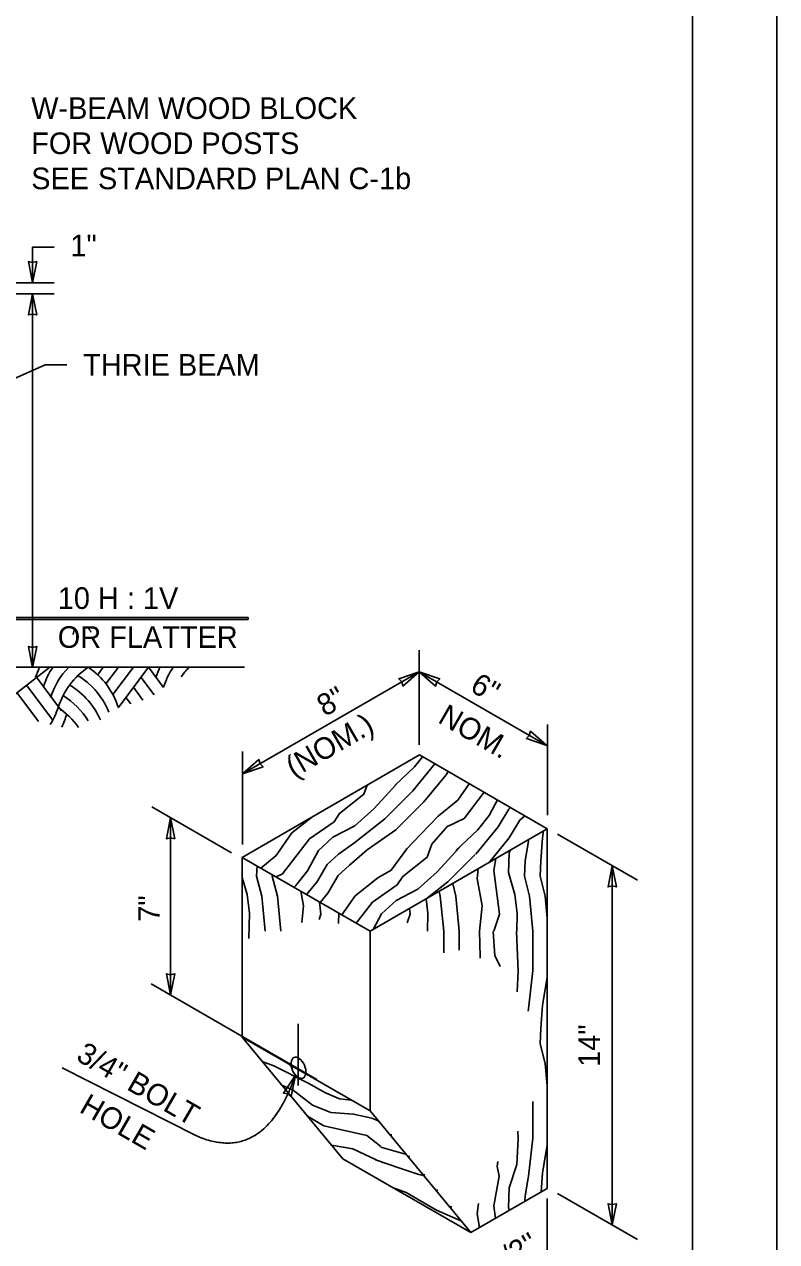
# Model space of a CAD drawing. Extents: x 1312564.2 to 1312581.5, y 1207298.4 to 1207352.6.
# Drawn here: x 1312578.69 to 1312581.478, y 1207315.158 to 1207319.668 of the extents above; entities that cross this region are included whole.
import ezdxf

# ---------------------------------------------------------------- set-up
doc = ezdxf.new("R2010")
doc.units = 0
for name, color, linetype in [('Level 1', 7, 'Continuous'), ('Level 15', 7, 'Continuous'), ('Level 16', 7, 'Continuous'), ('Level 2', 7, 'Continuous'), ('Level 20', 7, 'Continuous'), ('Level 3', 7, 'Continuous')]:
    doc.layers.add(name, color=color, linetype=linetype)

msp = doc.modelspace()

# ---------------------------------------------------------------- linework, layer by layer
at = {"layer": 'Level 1'}
msp.add_line((1312581.1655, 1207323.5084), (1312581.1655, 1207313.1334), dxfattribs=at)
at = {"layer": 'Level 15'}
for p, q in [((1312578.8003, 1207318.8418), (1312578.7202, 1207318.8418)), ((1312578.7206, 1207318.71), (1312578.7202, 1207318.8418)), ((1312578.4088, 1207318.7105), (1312578.8007, 1207318.7105)), ((1312578.4501, 1207318.6689), (1312578.8007, 1207318.6689)), ((1312578.7206, 1207318.6696), (1312578.7206, 1207317.3511)), ((1312578.7206, 1207317.4181), (1312578.7206, 1207317.2842)), ((1312580.1529, 1207316.9988), (1312580.1529, 1207317.3493)), ((1312578.035, 1207317.286), (1312579.5055, 1207317.286)), ((1312580.1532, 1207317.2692), (1312579.4984, 1207316.8911)), ((1312580.6263, 1207316.9961), (1312580.1532, 1207317.2692)), ((1312580.6282, 1207316.7377), (1312580.6282, 1207317.0742)), ((1312579.232, 1207316.7296), (1312579.232, 1207316.072)), ((1312580.9618, 1207316.4968), (1312580.6663, 1207316.6676)), ((1312580.8684, 1207316.5508), (1312580.8684, 1207315.2201)), ((1312579.7743, 1207315.7589), (1312579.1603, 1207316.1134)), ((1312579.7043, 1207315.9646), (1312579.7043, 1207315.7366)), ((1312578.8303, 1207315.8023), (1312579.3251, 1207315.5511)), ((1312580.9618, 1207315.1661), (1312580.6663, 1207315.3369)), ((1312580.628, 1207315.3175), (1312580.628, 1207315.0345))]:
    msp.add_line(p, q, dxfattribs=at)
for points in [[(1312578.7206, 1207318.71), (1312578.736, 1207318.7888), (1312578.7206, 1207318.7851), (1312578.7052, 1207318.7888)], [(1312578.7206, 1207318.6696), (1312578.736, 1207318.5909), (1312578.7206, 1207318.5945), (1312578.7052, 1207318.5909)], [(1312578.7206, 1207317.2842), (1312578.7052, 1207317.3629), (1312578.7206, 1207317.3593), (1312578.736, 1207317.3629)], [(1312580.1532, 1207317.2692), (1312580.0773, 1207317.2432), (1312580.0882, 1207317.2317), (1312580.0927, 1207317.2165)], [(1312580.1532, 1207317.2692), (1312580.2137, 1207317.2165), (1312580.2182, 1207317.2317), (1312580.2291, 1207317.2432)], [(1312580.6263, 1207316.9961), (1312580.5658, 1207317.0488), (1312580.5613, 1207317.0336), (1312580.5504, 1207317.022)], [(1312579.4984, 1207316.8911), (1312579.5743, 1207316.9171), (1312579.5634, 1207316.9287), (1312579.5588, 1207316.9439)], [(1312579.232, 1207316.7296), (1312579.2474, 1207316.6509), (1312579.232, 1207316.6545), (1312579.2165, 1207316.6509)], [(1312580.8684, 1207316.5508), (1312580.8838, 1207316.4721), (1312580.8684, 1207316.4757), (1312580.853, 1207316.4721)], [(1312579.232, 1207316.072), (1312579.2474, 1207316.1507), (1312579.232, 1207316.1471), (1312579.2165, 1207316.1507)], [(1312579.6948, 1207315.775), (1312579.6786, 1207315.6964), (1312579.6657, 1207315.7058), (1312579.6501, 1207315.7084)], [(1312580.8684, 1207315.2201), (1312580.8838, 1207315.2988), (1312580.8684, 1207315.2952), (1312580.853, 1207315.2988)]]:
    msp.add_lwpolyline(points, close=True, dxfattribs=at)
msp.add_lwpolyline([(1312578.8476, 1207318.4062), (1312578.7675, 1207318.4062), (1312578.4999, 1207318.2883)], dxfattribs=at)
msp.add_open_spline([(1312579.3251, 1207315.5511), (1312579.5768, 1207315.4396), (1312579.6948, 1207315.7751)], degree=2, dxfattribs=at)
at = {"layer": 'Level 16'}
for p, q in [((1312579.4989, 1207316.6293), (1312579.4989, 1207316.9743)), ((1312579.4576, 1207316.5981), (1312579.1621, 1207316.7689))]:
    msp.add_line(p, q, dxfattribs=at)
at = {"layer": 'Level 2'}
for p, q in [((1312579.6719, 1207315.8136), (1312579.7043, 1207315.7953)), ((1312579.7043, 1207315.7953), (1312579.7367, 1207315.777))]:
    msp.add_line(p, q, dxfattribs=at)
msp.add_lwpolyline([(1312564.478, 1207312.8209), (1312581.478, 1207312.8209), (1312581.478, 1207323.8209), (1312564.478, 1207323.8209)], close=True, dxfattribs=at)
at = {"layer": 'Level 20'}
for p, q in [((1312579.5187, 1207317.4626), (1312579.5187, 1207317.4705)), ((1312578.592, 1207317.1373), (1312578.7837, 1207317.286)), ((1312578.9616, 1207317.2583), (1312578.9824, 1207317.286)), ((1312578.9922, 1207317.2247), (1312579.0382, 1207317.286)), ((1312579.0181, 1207317.1849), (1312579.0939, 1207317.286)), ((1312579.0382, 1207317.1373), (1312579.1497, 1207317.286)), ((1312579.1497, 1207317.286), (1312579.2058, 1207317.2112)), ((1312578.6978, 1207317.2193), (1312578.795, 1207317.0897)), ((1312578.7306, 1207317.2536), (1312578.8278, 1207317.1239)), ((1312579.1218, 1207317.2488), (1312579.1703, 1207317.1841)), ((1312578.6625, 1207317.192), (1312578.7425, 1207317.0854)), ((1312579.066, 1207317.1745), (1312579.0839, 1207317.1507)), ((1312579.0939, 1207317.2116), (1312579.1294, 1207317.1644)), ((1312579.0379, 1207317.1369), (1312579.0382, 1207317.1373)), ((1312579.0382, 1207317.1373), (1312579.0383, 1207317.1371))]:
    msp.add_line(p, q, dxfattribs=at)
msp.add_lwpolyline([(1312579.5187, 1207317.4705), (1312577.4647, 1207317.4705), (1312577.4829, 1207317.5022), (1312577.2586, 1207317.4626), (1312579.5187, 1207317.4626)], dxfattribs=at)
for centre, start, end in [((1312578.6019, 1207317.4955), 341.7564, 346.3199), ((1312578.6855, 1207317.2872), 27.0672, 31.3317), ((1312579.0004, 1207317.1633), 154.2266, 162.3566), ((1312579.0283, 1207317.1261), 145.491, 162.3566), ((1312579.0562, 1207317.0889), 135.7127, 162.3566), ((1312579.0841, 1207317.0517), 123.9036, 162.3566), ((1312578.7692, 1207317.0517), 17.6434, 56.0963), ((1312579.4465, 1207317.1633), 154.2266, 162.3566), ((1312579.4744, 1207317.1261), 145.491, 162.3566), ((1312579.5023, 1207317.0889), 135.7127, 145.0293), ((1312578.7134, 1207316.9774), 40.9413, 59.3021), ((1312578.7413, 1207317.0146), 48.9597, 58.5465), ((1312578.7413, 1207317.0146), 21.8051, 48.9597), ((1312578.6856, 1207316.9402), 31.3316, 58.4874), ((1312578.5461, 1207317.2228), 328.2516, 342.3566), ((1312578.6577, 1207316.903), 34.457, 56.0964), ((1312578.7134, 1207316.9774), 23.6878, 40.9414), ((1312578.574, 1207317.1857), 334.3682, 345.0113)]:
    msp.add_arc(centre, 0.2822, start, end, dxfattribs=at)
at = {"layer": 'Level 3'}
for p, q in [((1312580.1542, 1207316.9611), (1312579.4972, 1207316.5818)), ((1312580.628, 1207316.6875), (1312580.1542, 1207316.9611)), ((1312579.9711, 1207316.3082), (1312580.628, 1207316.6875)), ((1312580.628, 1207316.6875), (1312580.628, 1207315.3556)), ((1312579.4972, 1207316.5818), (1312579.9711, 1207316.3082)), ((1312579.4972, 1207316.5818), (1312579.4972, 1207315.9135)), ((1312579.9711, 1207316.3082), (1312579.9711, 1207315.6453)), ((1312579.4972, 1207315.9158), (1312579.9711, 1207315.6422)), ((1312579.8701, 1207315.4652), (1312579.4972, 1207315.9158)), ((1312580.344, 1207315.1916), (1312579.9711, 1207315.6422)), ((1312580.344, 1207315.1916), (1312579.8701, 1207315.4652)), ((1312580.628, 1207315.3556), (1312580.344, 1207315.1916))]:
    msp.add_line(p, q, dxfattribs=at)
for points in [[(1312580.1654, 1207316.9546), (1312580.1355, 1207316.9166), (1312580.0639, 1207316.8488)], [(1312580.1291, 1207316.8278), (1312580.2115, 1207316.928)], [(1312580.1701, 1207316.7869), (1312580.2532, 1207316.8878), (1312580.2603, 1207316.8998)], [(1312580.2232, 1207316.7338), (1312580.2962, 1207316.7939), (1312580.3384, 1207316.8547)], [(1312579.623, 1207316.5092), (1312579.6468, 1207316.5209), (1312579.7462, 1207316.6501), (1312579.8379, 1207316.7139), (1312579.8582, 1207316.7447), (1312579.9484, 1207316.8158), (1312579.9601, 1207316.8491)], [(1312580.0682, 1207316.8519), (1312579.9856, 1207316.7618), (1312579.9146, 1207316.6983), (1312579.8335, 1207316.6564), (1312579.78, 1207316.6068), (1312579.7395, 1207316.5323), (1312579.6965, 1207316.4777), (1312579.6894, 1207316.4709)], [(1312579.7356, 1207316.4442), (1312579.7732, 1207316.4898), (1312579.812, 1207316.5554), (1312579.8545, 1207316.5934), (1312579.9141, 1207316.6366), (1312580.0258, 1207316.7245), (1312580.1322, 1207316.8309)], [(1312580.2602, 1207316.6967), (1312580.3197, 1207316.726), (1312580.3941, 1207316.8226)], [(1312579.7863, 1207316.4149), (1312579.8142, 1207316.4489), (1312579.853, 1207316.5144), (1312579.8954, 1207316.5524), (1312579.9598, 1207316.6091), (1312580.0668, 1207316.6836), (1312580.1707, 1207316.7875)], [(1312580.4433, 1207316.7942), (1312580.4124, 1207316.7373), (1312580.3694, 1207316.6827), (1312580.2893, 1207316.6068)], [(1312580.363, 1207316.5939), (1312580.4461, 1207316.6949), (1312580.4849, 1207316.7605), (1312580.4915, 1207316.7664)], [(1312579.5663, 1207316.5419), (1312579.6233, 1207316.5888), (1312579.6817, 1207316.6729), (1312579.7537, 1207316.7299)], [(1312579.8667, 1207316.3685), (1312579.9156, 1207316.439), (1312579.9998, 1207316.5056), (1312580.0491, 1207316.534), (1312580.1069, 1207316.6127), (1312580.1585, 1207316.6665), (1312580.2241, 1207316.7357)], [(1312580.4122, 1207316.5629), (1312580.4871, 1207316.6539), (1312580.5258, 1207316.7195), (1312580.5442, 1207316.7359)], [(1312579.9198, 1207316.3378), (1312579.9801, 1207316.4162), (1312580.0718, 1207316.48), (1312580.0921, 1207316.5108), (1312580.1823, 1207316.5819), (1312580.1994, 1207316.6303), (1312580.2595, 1207316.6983)], [(1312580.628, 1207316.356), (1312580.62, 1207316.4384), (1312580.6011, 1207316.5121), (1312580.6042, 1207316.569), (1312580.6097, 1207316.6546), (1312580.6141, 1207316.6795)], [(1312580.5747, 1207316.3082), (1312580.5621, 1207316.4384), (1312580.5431, 1207316.5121), (1312580.5463, 1207316.569), (1312580.5579, 1207316.6417), (1312580.5585, 1207316.6474)], [(1312580.3021, 1207316.618), (1312580.2195, 1207316.5279), (1312580.1485, 1207316.4644), (1312580.0674, 1207316.4225), (1312580.0139, 1207316.3729), (1312579.9822, 1207316.3147)], [(1312580.1844, 1207316.4314), (1312580.2597, 1207316.4906), (1312580.3611, 1207316.5921)], [(1312580.4897, 1207316.6076), (1312580.4869, 1207316.5988), (1312580.4842, 1207316.5259), (1312580.5082, 1207316.4445), (1312580.5164, 1207316.3755), (1312580.5147, 1207316.3082)], [(1312579.5823, 1207316.3082), (1312579.5697, 1207316.4384), (1312579.5507, 1207316.5121), (1312579.5528, 1207316.5497)], [(1312580.377, 1207316.3082), (1312580.3861, 1207316.4024), (1312580.3679, 1207316.503), (1312580.3722, 1207316.5398)], [(1312580.4294, 1207316.3082), (1312580.4507, 1207316.3709), (1312580.4297, 1207316.5326), (1312580.4378, 1207316.5776)], [(1312579.4972, 1207316.5074), (1312579.5158, 1207316.4445), (1312579.5241, 1207316.3755), (1312579.5216, 1207316.281)], [(1312579.6403, 1207316.3082), (1312579.6277, 1207316.4384), (1312579.6087, 1207316.5121), (1312579.609, 1207316.5173)], [(1312579.7184, 1207316.3398), (1312579.7245, 1207316.4024), (1312579.7148, 1207316.4562)], [(1312580.2439, 1207316.3082), (1312580.2313, 1207316.4384), (1312580.2268, 1207316.4558)], [(1312580.3019, 1207316.3082), (1312580.2892, 1207316.4384), (1312580.2773, 1207316.485)], [(1312579.7825, 1207316.3514), (1312579.7891, 1207316.3709), (1312579.7832, 1207316.4167)], [(1312580.1793, 1207316.4284), (1312580.1856, 1207316.3755), (1312580.1839, 1207316.3082)], [(1312579.8548, 1207316.3753), (1312579.8538, 1207316.3369)], [(1312580.109, 1207316.339), (1312580.1199, 1207316.3709), (1312580.1171, 1207316.3925)], [(1312579.9711, 1207316.1621), (1312579.9711, 1207316.2822)], [(1312580.2439, 1207316.2282), (1312580.2439, 1207316.3104)], [(1312580.3019, 1207316.238), (1312580.3019, 1207316.312)], [(1312580.3789, 1207316.2082), (1312580.3787, 1207316.2149), (1312580.3763, 1207316.3088)], [(1312580.4528, 1207316.1774), (1312580.4333, 1207316.2182), (1312580.4278, 1207316.3068)], [(1312580.5136, 1207316.3071), (1312580.52, 1207316.16), (1312580.5157, 1207316.0841)], [(1312580.5564, 1207316.012), (1312580.5579, 1207316.0209), (1312580.5747, 1207316.1621), (1312580.5747, 1207316.3088)], [(1312580.628, 1207315.7352), (1312580.62, 1207315.8176), (1312580.6011, 1207315.8913), (1312580.6042, 1207315.9482), (1312580.6097, 1207316.0338), (1312580.628, 1207316.1363)], [(1312579.9005, 1207315.6826), (1312579.8583, 1207315.6868), (1312579.8059, 1207315.7092), (1312579.7416, 1207315.745), (1312579.6147, 1207315.8091), (1312579.5708, 1207315.8251)], [(1312579.6439, 1207315.7372), (1312579.6855, 1207315.7194), (1312579.7577, 1207315.6635), (1312579.8252, 1207315.6361), (1312579.9099, 1207315.6308), (1312579.9776, 1207315.615), (1312580.0014, 1207315.6056)], [(1312579.9711, 1207315.6422), (1312579.9711, 1207315.6614)], [(1312580.5451, 1207315.3068), (1312580.5463, 1207315.3275), (1312580.5579, 1207315.4002), (1312580.5747, 1207315.5414), (1312580.5747, 1207315.6774)], [(1312580.011, 1207315.5101), (1312579.9594, 1207315.5517), (1312579.8003, 1207315.5872), (1312579.739, 1207315.6228)], [(1312580.0489, 1207315.5482), (1312580.0488, 1207315.5562)], [(1312580.519, 1207315.5671), (1312580.52, 1207315.5392), (1312580.5146, 1207315.4441), (1312580.4869, 1207315.3572), (1312580.4842, 1207315.2843), (1312580.4873, 1207315.2736)], [(1312579.9931, 1207315.4609), (1312579.9078, 1207315.5017), (1312579.8284, 1207315.5153)], [(1312580.1024, 1207315.4836), (1312580.097, 1207315.483), (1312580.0107, 1207315.5086)], [(1312580.6051, 1207315.3411), (1312580.6097, 1207315.413), (1312580.628, 1207315.5155)], [(1312580.1688, 1207315.4033), (1312580.152, 1207315.4067), (1312580.0814, 1207315.4306), (1312579.9916, 1207315.4607)], [(1312580.1149, 1207315.4685), (1312580.1158, 1207315.476)], [(1312580.4358, 1207315.2441), (1312580.4297, 1207315.291), (1312580.4494, 1207315.4009), (1312580.442, 1207315.437), (1312580.4441, 1207315.4552)], [(1312580.1724, 1207315.4082), (1312580.1702, 1207315.4016)], [(1312580.3077, 1207315.2355), (1312580.296, 1207315.2405), (1312580.2174, 1207315.2748), (1312580.1047, 1207315.3404), (1312580.0548, 1207315.3586)], [(1312580.2181, 1207315.3437), (1312580.2194, 1207315.3519)], [(1312580.2708, 1207315.28), (1312580.2713, 1207315.2897)], [(1312580.3771, 1207315.2105), (1312580.3679, 1207315.2615), (1312580.3724, 1207315.2997)]]:
    msp.add_lwpolyline(points, dxfattribs=at)
msp.add_ellipse((1312579.7058, 1207315.8021), major_axis=(-0.0167, 0.0381), ratio=0.572989, dxfattribs=at)

# ---------------------------------------------------------------- texts
at = {"layer": 'Level 20'}
for s, height, p in [('W-BEAM WOOD BLOCK ', 0.080117, (1312578.7152, 1207319.3172)), ('FOR WOOD POSTS ', 0.080117, (1312578.7152, 1207319.187)), ('SEE', 0.08012, (1312578.7152, 1207319.0568)), (' STANDARD PLAN C-1b', 0.080117, (1312578.9329, 1207319.0568)), ('1"', 0.08012, (1312578.8604, 1207318.8085)), ('THRIE BEAM', 0.08012, (1312578.9077, 1207318.3661)), ('10 H : 1V ', 0.08012, (1312578.8137, 1207317.502)), ('OR FLATTER', 0.08012, (1312578.8137, 1207317.3578))]:
    msp.add_text(s, height=height, dxfattribs=at).set_placement(p)
for s, rotation, p in [('6"', 330.0064, (1312580.3372, 1207317.1999)), ('8"', 30, (1312579.8039, 1207317.1014)), ('    NOM.', 330.0064, (1312580.1151, 1207317.1431)), ('(NOM.)', 30, (1312579.6887, 1207316.8747)), ('7"', 90.0001, (1312579.1919, 1207316.3432)), ('14"', 90.0001, (1312580.8233, 1207315.8055)), ('3/4" BOLT ', 330.0064, (1312578.8773, 1207315.8325)), ('HOLE', 330.0064, (1312578.8893, 1207315.6406)), ("3 1/2''", 30, (1312580.3598, 1207314.9879))]:
    msp.add_text(s, height=0.08012, rotation=rotation, dxfattribs=at).set_placement(p)

doc.saveas('drawing.dxf')
